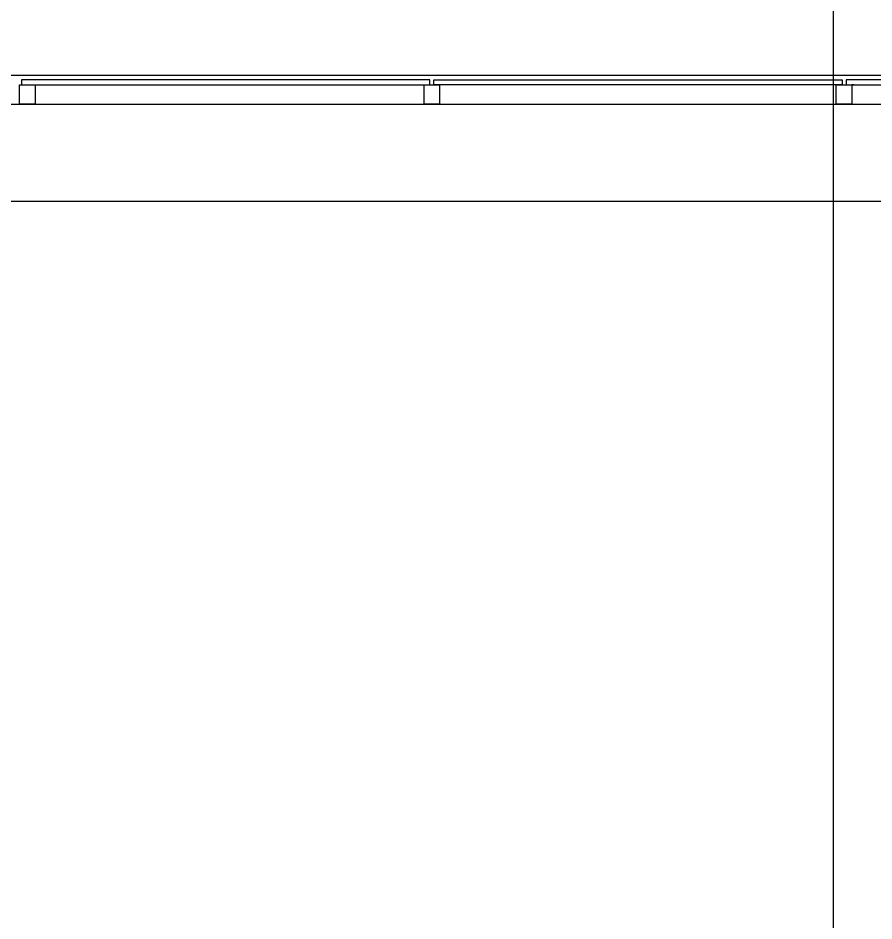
# Model space of a CAD drawing. Extents: x -264222 to -263592, y -1242345 to -1242048.
# Drawn here: x -263841.16 to -263836.759, y -1242091.657 to -1242087.014 of the extents above; entities that cross this region are included whole.
import ezdxf

# ---------------------------------------------------------------- set-up
doc = ezdxf.new("R2010")
doc.units = 0
doc.layers.add('HESCON_OSI_STAVBY_KFA', color=7, linetype='Continuous')
doc.layers.add('KFA_2D_SITUACIA_DSP', color=7, linetype='Continuous')

msp = doc.modelspace()

# ---------------------------------------------------------------- linework, layer by layer
at = {"layer": 'HESCON_OSI_STAVBY_KFA'}
msp.add_line((-263792.6528, -1242087.9572), (-263911.5228, -1242087.9572), dxfattribs=at)
at = {"layer": 'KFA_2D_SITUACIA_DSP'}
for p, q in [((-263836.9678, -1242093.0072), (-263836.9678, -1242084.6391)), ((-263841.1527, -1242087.4573), (-263841.1527, -1242087.3573)), ((-263841.1527, -1242087.3573), (-263841.1127, -1242087.3573)), ((-263839.0427, -1242087.3323), (-263841.1427, -1242087.3323)), ((-263841.1427, -1242087.3323), (-263841.1427, -1242087.3573)), ((-263841.1427, -1242087.3573), (-263839.0427, -1242087.3573)), ((-263841.1127, -1242087.3573), (-263841.0727, -1242087.3573)), ((-263841.0727, -1242087.3573), (-263841.0727, -1242087.4573)), ((-263839.0727, -1242087.4573), (-263839.0727, -1242087.3573)), ((-263839.0727, -1242087.3573), (-263839.0327, -1242087.3573)), ((-263839.0427, -1242087.3573), (-263839.0427, -1242087.3323)), ((-263839.0327, -1242087.3573), (-263838.9927, -1242087.3573)), ((-263839.0227, -1242087.3323), (-263836.9227, -1242087.3323)), ((-263839.0227, -1242087.3573), (-263839.0227, -1242087.3323)), ((-263836.9227, -1242087.3573), (-263839.0227, -1242087.3573)), ((-263838.9927, -1242087.3573), (-263838.9927, -1242087.4573)), ((-263836.9527, -1242087.4573), (-263836.9527, -1242087.3573)), ((-263836.9527, -1242087.3573), (-263836.8627, -1242087.3573)), ((-263836.9227, -1242087.3323), (-263836.9227, -1242087.3573)), ((-263834.8027, -1242087.3323), (-263836.9027, -1242087.3323)), ((-263836.9027, -1242087.3323), (-263836.9027, -1242087.3573)), ((-263836.9027, -1242087.3573), (-263834.8027, -1242087.3573)), ((-263836.8627, -1242087.3573), (-263836.8727, -1242087.3573)), ((-263836.8727, -1242087.3573), (-263836.8727, -1242087.4573)), ((-263894.5809, -1242087.4572), (-263809.3546, -1242087.4572)), ((-263841.0727, -1242087.4573), (-263841.1527, -1242087.4573)), ((-263838.9927, -1242087.4573), (-263839.0727, -1242087.4573)), ((-263836.8727, -1242087.4573), (-263836.9527, -1242087.4573))]:
    msp.add_line(p, q, dxfattribs=at)
msp.add_lwpolyline([(-263794.8928, -1242227.3822), (-263808.9678, -1242241.4572), (-263894.9678, -1242241.4572), (-263909.0428, -1242227.3822), (-263909.0428, -1242196.3327), (-263914.1428, -1242196.3327), (-263914.1428, -1242132.4327), (-263909.0428, -1242132.4327), (-263909.0428, -1242101.3822), (-263894.9678, -1242087.3072), (-263808.9678, -1242087.3072), (-263794.8928, -1242101.3822), (-263794.8928, -1242227.3822)], dxfattribs=at)

doc.saveas('drawing.dxf')
